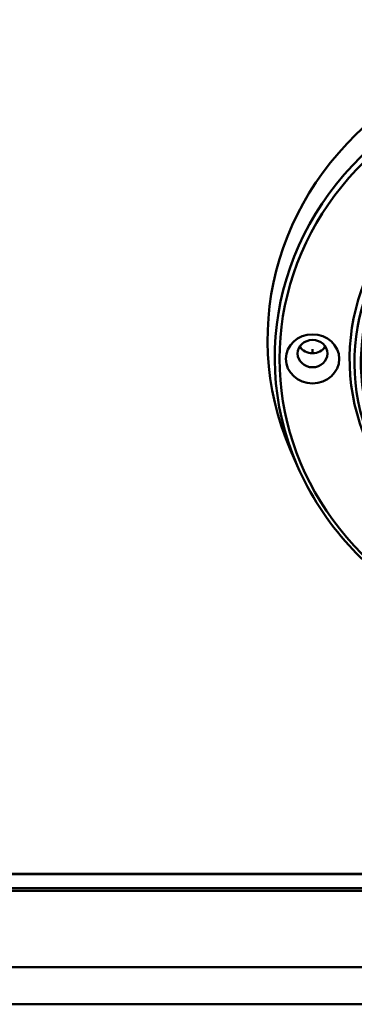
# Model space of a CAD drawing. Header units: inches. Extents: x 0.8 to 75.7, y -7.8 to 49.3.
# Tile 298 of 339: x 66 to 67.1, y 21.8 to 25. Entities that reach past the tile are written whole.
import ezdxf

# ---------------------------------------------------------------- set-up
doc = ezdxf.new("R2010")
doc.units = ezdxf.units.IN
doc.header["$MEASUREMENT"] = 0
doc.layers.add('Visible Edges(ROSSANSI)', color=7, linetype='Continuous', lineweight=50)
doc.layers.add('Visible Tangent Edges(ROSSANSI)', color=7, linetype='Continuous', lineweight=50)

msp = doc.modelspace()

# ---------------------------------------------------------------- linework, layer by layer
at = {"layer": 'Visible Edges(ROSSANSI)'}
for p, q in [((66.8773, 23.5299), (66.8559, 23.5793)), ((56.4159, 22.2118), (69.1131, 22.2118)), ((69.1131, 22.211), (56.4159, 22.211)), ((69.1231, 22.1569), (56.4653, 22.1569)), ((56.4751, 22.165), (69.1131, 22.165))]:
    msp.add_line(p, q, dxfattribs=at)
for centre, major_axis, start_param, end_param in [((67.8318, 23.9361), (-1.05, 0), 2.763663, 6.661115), ((67.8318, 23.863), (-0.77, 0), 2.657601, 6.767177), ((66.9267, 23.9361), (0.048, 0), 3.680181, 5.744597)]:
    msp.add_ellipse(centre, major_axis=major_axis, ratio=0.920845, start_param=start_param, end_param=end_param, dxfattribs=at)
for centre, major_axis in [((66.9267, 23.8737), (-0.086, 0)), ((66.9267, 23.8908), (-0.048, 0))]:
    msp.add_ellipse(centre, major_axis=major_axis, ratio=0.920845, dxfattribs=at)
msp.add_open_spline([(66.8773, 23.5299), (66.9177, 23.4361), (66.9745, 23.3483), (67.0748, 23.2381), (67.1073, 23.207), (67.1419, 23.1781)], degree=3, knots=[5.0903185, 5.0903185, 5.0903185, 5.0903185, 5.4097622, 5.4097622, 5.5460811, 5.5460811, 5.5460811, 5.5460811], dxfattribs=at)
at = {"layer": 'Visible Tangent Edges(ROSSANSI)'}
for p, q in [((66.9267, 23.8919), (66.9267, 23.9057)), ((31.9542, 21.9106), (70.1442, 21.9106)), ((70.1442, 21.7906), (31.9542, 21.7906))]:
    msp.add_line(p, q, dxfattribs=at)
for centre, major_axis, start_param, end_param in [((67.8318, 23.8789), (-1.0271, 0), 2.763663, 6.661115), ((67.8318, 23.8737), (1.0116, 0), 5.465042, 10.242921), ((67.8318, 23.8737), (-0.7856, 0), 2.628058, 6.79672), ((67.8318, 23.863), (-0.7491, 0), 2.693342, 6.731436), ((67.8318, 23.8649), (0.7379, 0), 5.853772, 9.854191)]:
    msp.add_ellipse(centre, major_axis=major_axis, ratio=0.920845, start_param=start_param, end_param=end_param, dxfattribs=at)

doc.saveas('drawing.dxf')
